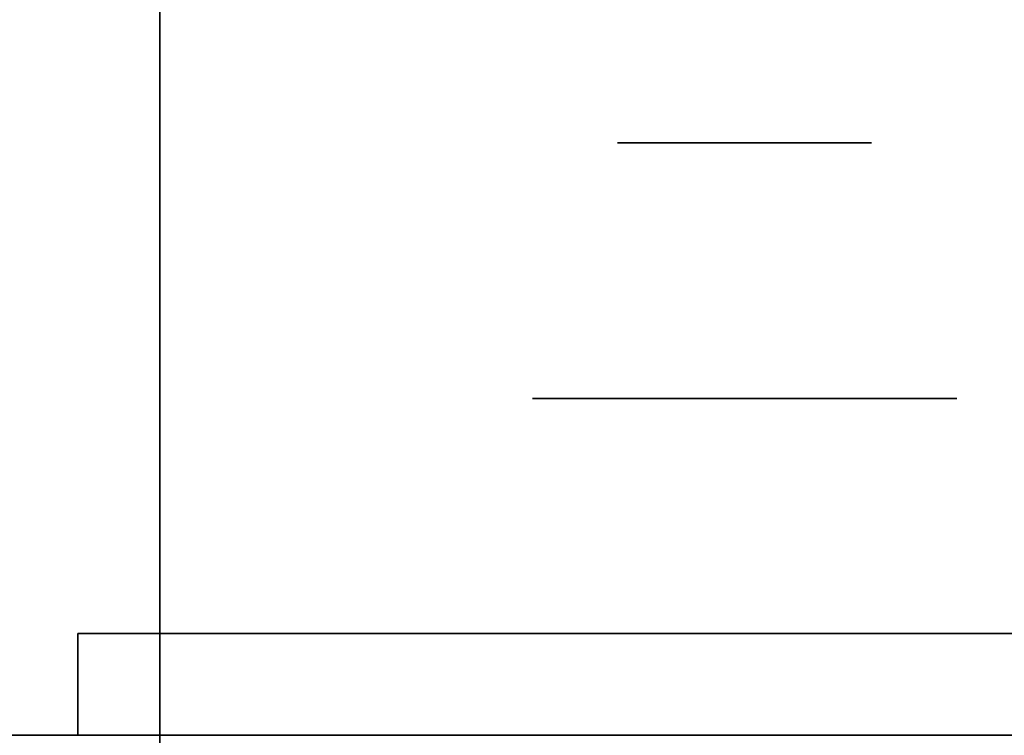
# Model space of a CAD drawing. Extents: x 248.8 to 273, y 2872.5 to 2876.7.
# Tile 625 of 656: x 272.7505 to 272.8125, y 2874.6247 to 2874.6697. Entities that reach past the tile are written whole.
import ezdxf

# ---------------------------------------------------------------- set-up
doc = ezdxf.new("R2010")
doc.units = 0
doc.header["$LTSCALE"] = 150
doc.header["$MEASUREMENT"] = 0
doc.layers.add('3DFACE_BOLT', color=7, linetype='CONTINUOUS')
doc.layers.add('3DFACE_SHAPE', color=7, linetype='CONTINUOUS')

msp = doc.modelspace()

# ---------------------------------------------------------------- linework, layer by layer
at = {"layer": '3DFACE_BOLT', "color": 1}
for points, invisible_edges in [([(272.788578, 2874.611967, -0.137472), (272.788187, 2874.611967, -0.135), (272.788578, 2874.661967, -0.137472)], 14), ([(272.788578, 2874.661967, -0.137472), (272.788187, 2874.611967, -0.135), (272.788187, 2874.661967, -0.135)], 3), ([(272.788187, 2874.611967, -0.135), (272.788578, 2874.611967, -0.132528), (272.788187, 2874.661967, -0.135)], 14), ([(272.788187, 2874.661967, -0.135), (272.788578, 2874.611967, -0.132528), (272.788578, 2874.661967, -0.132528)], 3), ([(272.788578, 2874.661967, -0.137472), (272.788187, 2874.661967, -0.135), (272.788578, 2874.661967, -0.132528)], 12), ([(272.788578, 2874.611967, -0.067472), (272.788187, 2874.611967, -0.065), (272.788578, 2874.661967, -0.067472)], 14), ([(272.788578, 2874.661967, -0.067472), (272.788187, 2874.611967, -0.065), (272.788187, 2874.661967, -0.065)], 3), ([(272.788187, 2874.611967, -0.065), (272.788578, 2874.611967, -0.062528), (272.788187, 2874.661967, -0.065)], 14), ([(272.788187, 2874.661967, -0.065), (272.788578, 2874.611967, -0.062528), (272.788578, 2874.661967, -0.062528)], 3), ([(272.788578, 2874.661967, -0.067472), (272.788187, 2874.661967, -0.065), (272.788578, 2874.661967, -0.062528)], 12), ([(272.789715, 2874.611967, -0.139702), (272.788578, 2874.611967, -0.137472), (272.789715, 2874.661967, -0.139702)], 14), ([(272.789715, 2874.661967, -0.139702), (272.788578, 2874.611967, -0.137472), (272.788578, 2874.661967, -0.137472)], 3), ([(272.788578, 2874.611967, -0.132528), (272.789715, 2874.611967, -0.130298), (272.788578, 2874.661967, -0.132528)], 14), ([(272.788578, 2874.661967, -0.132528), (272.789715, 2874.611967, -0.130298), (272.789715, 2874.661967, -0.130298)], 3), ([(272.789715, 2874.661967, -0.139702), (272.788578, 2874.661967, -0.137472), (272.789715, 2874.661967, -0.130298)], 14), ([(272.789715, 2874.661967, -0.130298), (272.788578, 2874.661967, -0.137472), (272.788578, 2874.661967, -0.132528)], 3), ([(272.789715, 2874.611967, -0.069702), (272.788578, 2874.611967, -0.067472), (272.789715, 2874.661967, -0.069702)], 14), ([(272.789715, 2874.661967, -0.069702), (272.788578, 2874.611967, -0.067472), (272.788578, 2874.661967, -0.067472)], 3), ([(272.788578, 2874.611967, -0.062528), (272.789715, 2874.611967, -0.060298), (272.788578, 2874.661967, -0.062528)], 14), ([(272.788578, 2874.661967, -0.062528), (272.789715, 2874.611967, -0.060298), (272.789715, 2874.661967, -0.060298)], 3), ([(272.789715, 2874.661967, -0.069702), (272.788578, 2874.661967, -0.067472), (272.789715, 2874.661967, -0.060298)], 14), ([(272.789715, 2874.661967, -0.060298), (272.788578, 2874.661967, -0.067472), (272.788578, 2874.661967, -0.062528)], 3), ([(272.791485, 2874.611967, -0.141472), (272.789715, 2874.611967, -0.139702), (272.791485, 2874.661967, -0.141472)], 14), ([(272.791485, 2874.661967, -0.141472), (272.789715, 2874.611967, -0.139702), (272.789715, 2874.661967, -0.139702)], 3), ([(272.789715, 2874.611967, -0.130298), (272.791485, 2874.611967, -0.128528), (272.789715, 2874.661967, -0.130298)], 14), ([(272.789715, 2874.661967, -0.130298), (272.791485, 2874.611967, -0.128528), (272.791485, 2874.661967, -0.128528)], 3), ([(272.791485, 2874.661967, -0.141472), (272.789715, 2874.661967, -0.139702), (272.791485, 2874.661967, -0.128528)], 14), ([(272.791485, 2874.661967, -0.128528), (272.789715, 2874.661967, -0.139702), (272.789715, 2874.661967, -0.130298)], 3), ([(272.791485, 2874.611967, -0.071472), (272.789715, 2874.611967, -0.069702), (272.791485, 2874.661967, -0.071472)], 14), ([(272.791485, 2874.661967, -0.071472), (272.789715, 2874.611967, -0.069702), (272.789715, 2874.661967, -0.069702)], 3), ([(272.789715, 2874.611967, -0.060298), (272.791485, 2874.611967, -0.058528), (272.789715, 2874.661967, -0.060298)], 14), ([(272.789715, 2874.661967, -0.060298), (272.791485, 2874.611967, -0.058528), (272.791485, 2874.661967, -0.058528)], 3), ([(272.791485, 2874.661967, -0.071472), (272.789715, 2874.661967, -0.069702), (272.791485, 2874.661967, -0.058528)], 14), ([(272.791485, 2874.661967, -0.058528), (272.789715, 2874.661967, -0.069702), (272.789715, 2874.661967, -0.060298)], 3), ([(272.793715, 2874.611967, -0.142608), (272.791485, 2874.611967, -0.141472), (272.793715, 2874.661967, -0.142608)], 14), ([(272.793715, 2874.661967, -0.142608), (272.791485, 2874.611967, -0.141472), (272.791485, 2874.661967, -0.141472)], 3), ([(272.791485, 2874.611967, -0.128528), (272.793715, 2874.611967, -0.127392), (272.791485, 2874.661967, -0.128528)], 14), ([(272.791485, 2874.661967, -0.128528), (272.793715, 2874.611967, -0.127392), (272.793715, 2874.661967, -0.127392)], 3), ([(272.793715, 2874.661967, -0.142608), (272.791485, 2874.661967, -0.141472), (272.793715, 2874.661967, -0.127392)], 14), ([(272.793715, 2874.661967, -0.127392), (272.791485, 2874.661967, -0.141472), (272.791485, 2874.661967, -0.128528)], 3), ([(272.793715, 2874.611967, -0.072608), (272.791485, 2874.611967, -0.071472), (272.793715, 2874.661967, -0.072608)], 14), ([(272.793715, 2874.661967, -0.072608), (272.791485, 2874.611967, -0.071472), (272.791485, 2874.661967, -0.071472)], 3), ([(272.791485, 2874.611967, -0.058528), (272.793715, 2874.611967, -0.057392), (272.791485, 2874.661967, -0.058528)], 14), ([(272.791485, 2874.661967, -0.058528), (272.793715, 2874.611967, -0.057392), (272.793715, 2874.661967, -0.057392)], 3), ([(272.793715, 2874.661967, -0.072608), (272.791485, 2874.661967, -0.071472), (272.793715, 2874.661967, -0.057392)], 14), ([(272.793715, 2874.661967, -0.057392), (272.791485, 2874.661967, -0.071472), (272.791485, 2874.661967, -0.058528)], 3), ([(272.796187, 2874.611967, -0.143), (272.793715, 2874.611967, -0.142608), (272.796187, 2874.661967, -0.143)], 14), ([(272.796187, 2874.661967, -0.143), (272.793715, 2874.611967, -0.142608), (272.793715, 2874.661967, -0.142608)], 3), ([(272.793715, 2874.611967, -0.127392), (272.796187, 2874.611967, -0.127), (272.793715, 2874.661967, -0.127392)], 14), ([(272.793715, 2874.661967, -0.127392), (272.796187, 2874.611967, -0.127), (272.796187, 2874.661967, -0.127)], 3), ([(272.796187, 2874.661967, -0.143), (272.793715, 2874.661967, -0.142608), (272.796187, 2874.661967, -0.127)], 14), ([(272.796187, 2874.661967, -0.127), (272.793715, 2874.661967, -0.142608), (272.793715, 2874.661967, -0.127392)], 3), ([(272.796187, 2874.611967, -0.073), (272.793715, 2874.611967, -0.072608), (272.796187, 2874.661967, -0.073)], 14), ([(272.796187, 2874.661967, -0.073), (272.793715, 2874.611967, -0.072608), (272.793715, 2874.661967, -0.072608)], 3), ([(272.793715, 2874.611967, -0.057392), (272.796187, 2874.611967, -0.057), (272.793715, 2874.661967, -0.057392)], 14), ([(272.793715, 2874.661967, -0.057392), (272.796187, 2874.611967, -0.057), (272.796187, 2874.661967, -0.057)], 3), ([(272.796187, 2874.661967, -0.073), (272.793715, 2874.661967, -0.072608), (272.796187, 2874.661967, -0.057)], 14), ([(272.796187, 2874.661967, -0.057), (272.793715, 2874.661967, -0.072608), (272.793715, 2874.661967, -0.057392)], 3), ([(272.798659, 2874.611967, -0.142608), (272.796187, 2874.611967, -0.143), (272.798659, 2874.661967, -0.142608)], 14), ([(272.798659, 2874.661967, -0.142608), (272.796187, 2874.611967, -0.143), (272.796187, 2874.661967, -0.143)], 3), ([(272.796187, 2874.611967, -0.127), (272.798659, 2874.611967, -0.127392), (272.796187, 2874.661967, -0.127)], 14), ([(272.796187, 2874.661967, -0.127), (272.798659, 2874.611967, -0.127392), (272.798659, 2874.661967, -0.127392)], 3), ([(272.798659, 2874.661967, -0.142608), (272.796187, 2874.661967, -0.143), (272.798659, 2874.661967, -0.127392)], 14), ([(272.798659, 2874.661967, -0.127392), (272.796187, 2874.661967, -0.143), (272.796187, 2874.661967, -0.127)], 3), ([(272.798659, 2874.611967, -0.072608), (272.796187, 2874.611967, -0.073), (272.798659, 2874.661967, -0.072608)], 14), ([(272.798659, 2874.661967, -0.072608), (272.796187, 2874.611967, -0.073), (272.796187, 2874.661967, -0.073)], 3), ([(272.796187, 2874.611967, -0.057), (272.798659, 2874.611967, -0.057392), (272.796187, 2874.661967, -0.057)], 14), ([(272.796187, 2874.661967, -0.057), (272.798659, 2874.611967, -0.057392), (272.798659, 2874.661967, -0.057392)], 3), ([(272.798659, 2874.661967, -0.072608), (272.796187, 2874.661967, -0.073), (272.798659, 2874.661967, -0.057392)], 14), ([(272.798659, 2874.661967, -0.057392), (272.796187, 2874.661967, -0.073), (272.796187, 2874.661967, -0.057)], 3), ([(272.800889, 2874.611967, -0.141472), (272.798659, 2874.611967, -0.142608), (272.800889, 2874.661967, -0.141472)], 14), ([(272.800889, 2874.661967, -0.141472), (272.798659, 2874.611967, -0.142608), (272.798659, 2874.661967, -0.142608)], 3), ([(272.798659, 2874.611967, -0.127392), (272.800889, 2874.611967, -0.128528), (272.798659, 2874.661967, -0.127392)], 14), ([(272.798659, 2874.661967, -0.127392), (272.800889, 2874.611967, -0.128528), (272.800889, 2874.661967, -0.128528)], 3), ([(272.800889, 2874.661967, -0.141472), (272.798659, 2874.661967, -0.142608), (272.800889, 2874.661967, -0.128528)], 14), ([(272.800889, 2874.661967, -0.128528), (272.798659, 2874.661967, -0.142608), (272.798659, 2874.661967, -0.127392)], 3), ([(272.800889, 2874.611967, -0.071472), (272.798659, 2874.611967, -0.072608), (272.800889, 2874.661967, -0.071472)], 14), ([(272.800889, 2874.661967, -0.071472), (272.798659, 2874.611967, -0.072608), (272.798659, 2874.661967, -0.072608)], 3), ([(272.798659, 2874.611967, -0.057392), (272.800889, 2874.611967, -0.058528), (272.798659, 2874.661967, -0.057392)], 14), ([(272.798659, 2874.661967, -0.057392), (272.800889, 2874.611967, -0.058528), (272.800889, 2874.661967, -0.058528)], 3), ([(272.800889, 2874.661967, -0.071472), (272.798659, 2874.661967, -0.072608), (272.800889, 2874.661967, -0.058528)], 14), ([(272.800889, 2874.661967, -0.058528), (272.798659, 2874.661967, -0.072608), (272.798659, 2874.661967, -0.057392)], 3), ([(272.802659, 2874.611967, -0.139702), (272.800889, 2874.611967, -0.141472), (272.802659, 2874.661967, -0.139702)], 14), ([(272.802659, 2874.661967, -0.139702), (272.800889, 2874.611967, -0.141472), (272.800889, 2874.661967, -0.141472)], 3), ([(272.800889, 2874.611967, -0.128528), (272.802659, 2874.611967, -0.130298), (272.800889, 2874.661967, -0.128528)], 14), ([(272.800889, 2874.661967, -0.128528), (272.802659, 2874.611967, -0.130298), (272.802659, 2874.661967, -0.130298)], 3), ([(272.802659, 2874.661967, -0.139702), (272.800889, 2874.661967, -0.141472), (272.802659, 2874.661967, -0.130298)], 14), ([(272.802659, 2874.661967, -0.130298), (272.800889, 2874.661967, -0.141472), (272.800889, 2874.661967, -0.128528)], 3), ([(272.802659, 2874.611967, -0.069702), (272.800889, 2874.611967, -0.071472), (272.802659, 2874.661967, -0.069702)], 14), ([(272.802659, 2874.661967, -0.069702), (272.800889, 2874.611967, -0.071472), (272.800889, 2874.661967, -0.071472)], 3), ([(272.800889, 2874.611967, -0.058528), (272.802659, 2874.611967, -0.060298), (272.800889, 2874.661967, -0.058528)], 14), ([(272.800889, 2874.661967, -0.058528), (272.802659, 2874.611967, -0.060298), (272.802659, 2874.661967, -0.060298)], 3), ([(272.802659, 2874.661967, -0.069702), (272.800889, 2874.661967, -0.071472), (272.802659, 2874.661967, -0.060298)], 14), ([(272.802659, 2874.661967, -0.060298), (272.800889, 2874.661967, -0.071472), (272.800889, 2874.661967, -0.058528)], 3), ([(272.803795, 2874.611967, -0.137472), (272.802659, 2874.611967, -0.139702), (272.803795, 2874.661967, -0.137472)], 14), ([(272.803795, 2874.661967, -0.137472), (272.802659, 2874.611967, -0.139702), (272.802659, 2874.661967, -0.139702)], 3), ([(272.802659, 2874.611967, -0.130298), (272.803795, 2874.611967, -0.132528), (272.802659, 2874.661967, -0.130298)], 14), ([(272.802659, 2874.661967, -0.130298), (272.803795, 2874.611967, -0.132528), (272.803795, 2874.661967, -0.132528)], 3), ([(272.803795, 2874.661967, -0.137472), (272.802659, 2874.661967, -0.139702), (272.803795, 2874.661967, -0.132528)], 14), ([(272.803795, 2874.661967, -0.132528), (272.802659, 2874.661967, -0.139702), (272.802659, 2874.661967, -0.130298)], 3), ([(272.803795, 2874.611967, -0.067472), (272.802659, 2874.611967, -0.069702), (272.803795, 2874.661967, -0.067472)], 14), ([(272.803795, 2874.661967, -0.067472), (272.802659, 2874.611967, -0.069702), (272.802659, 2874.661967, -0.069702)], 3), ([(272.802659, 2874.611967, -0.060298), (272.803795, 2874.611967, -0.062528), (272.802659, 2874.661967, -0.060298)], 14), ([(272.802659, 2874.661967, -0.060298), (272.803795, 2874.611967, -0.062528), (272.803795, 2874.661967, -0.062528)], 3), ([(272.803795, 2874.661967, -0.067472), (272.802659, 2874.661967, -0.069702), (272.803795, 2874.661967, -0.062528)], 14), ([(272.803795, 2874.661967, -0.062528), (272.802659, 2874.661967, -0.069702), (272.802659, 2874.661967, -0.060298)], 3), ([(272.804187, 2874.611967, -0.135), (272.803795, 2874.611967, -0.137472), (272.804187, 2874.661967, -0.135)], 14), ([(272.804187, 2874.661967, -0.135), (272.803795, 2874.611967, -0.137472), (272.803795, 2874.661967, -0.137472)], 3), ([(272.803795, 2874.611967, -0.132528), (272.804187, 2874.611967, -0.135), (272.803795, 2874.661967, -0.132528)], 14), ([(272.803795, 2874.661967, -0.132528), (272.804187, 2874.611967, -0.135), (272.804187, 2874.661967, -0.135)], 3), ([(272.804187, 2874.661967, -0.135), (272.803795, 2874.661967, -0.137472), (272.803795, 2874.661967, -0.132528)], 2), ([(272.804187, 2874.611967, -0.065), (272.803795, 2874.611967, -0.067472), (272.804187, 2874.661967, -0.065)], 14), ([(272.804187, 2874.661967, -0.065), (272.803795, 2874.611967, -0.067472), (272.803795, 2874.661967, -0.067472)], 3), ([(272.803795, 2874.611967, -0.062528), (272.804187, 2874.611967, -0.065), (272.803795, 2874.661967, -0.062528)], 14), ([(272.803795, 2874.661967, -0.062528), (272.804187, 2874.611967, -0.065), (272.804187, 2874.661967, -0.065)], 3), ([(272.804187, 2874.661967, -0.065), (272.803795, 2874.661967, -0.067472), (272.803795, 2874.661967, -0.062528)], 2), ([(272.789499, 2874.631067, -0.146583), (272.782812, 2874.631067, -0.135), (272.789499, 2874.645867, -0.146583)], 14), ([(272.789499, 2874.645867, -0.146583), (272.782812, 2874.631067, -0.135), (272.782812, 2874.645867, -0.135)], 3), ([(272.782812, 2874.631067, -0.135), (272.789499, 2874.631067, -0.123417), (272.782812, 2874.645867, -0.135)], 14), ([(272.782812, 2874.645867, -0.135), (272.789499, 2874.631067, -0.123417), (272.789499, 2874.645867, -0.123417)], 3), ([(272.789499, 2874.645867, -0.146583), (272.782812, 2874.645867, -0.135), (272.789499, 2874.645867, -0.123417)], 12), ([(272.789499, 2874.631067, -0.076583), (272.782812, 2874.631067, -0.065), (272.789499, 2874.645867, -0.076583)], 14), ([(272.789499, 2874.645867, -0.076583), (272.782812, 2874.631067, -0.065), (272.782812, 2874.645867, -0.065)], 3), ([(272.782812, 2874.631067, -0.065), (272.789499, 2874.631067, -0.053417), (272.782812, 2874.645867, -0.065)], 14), ([(272.782812, 2874.645867, -0.065), (272.789499, 2874.631067, -0.053417), (272.789499, 2874.645867, -0.053417)], 3), ([(272.789499, 2874.645867, -0.076583), (272.782812, 2874.645867, -0.065), (272.789499, 2874.645867, -0.053417)], 12), ([(272.802874, 2874.631067, -0.146583), (272.789499, 2874.631067, -0.146583), (272.802874, 2874.645867, -0.146583)], 14), ([(272.802874, 2874.645867, -0.146583), (272.789499, 2874.631067, -0.146583), (272.789499, 2874.645867, -0.146583)], 3), ([(272.789499, 2874.631067, -0.123417), (272.802874, 2874.631067, -0.123417), (272.789499, 2874.645867, -0.123417)], 14), ([(272.789499, 2874.645867, -0.123417), (272.802874, 2874.631067, -0.123417), (272.802874, 2874.645867, -0.123417)], 3), ([(272.802874, 2874.645867, -0.146583), (272.789499, 2874.645867, -0.146583), (272.802874, 2874.645867, -0.123417)], 14), ([(272.802874, 2874.645867, -0.123417), (272.789499, 2874.645867, -0.146583), (272.789499, 2874.645867, -0.123417)], 3), ([(272.802874, 2874.631067, -0.076583), (272.789499, 2874.631067, -0.076583), (272.802874, 2874.645867, -0.076583)], 14), ([(272.802874, 2874.645867, -0.076583), (272.789499, 2874.631067, -0.076583), (272.789499, 2874.645867, -0.076583)], 3), ([(272.789499, 2874.631067, -0.053417), (272.802874, 2874.631067, -0.053417), (272.789499, 2874.645867, -0.053417)], 14), ([(272.789499, 2874.645867, -0.053417), (272.802874, 2874.631067, -0.053417), (272.802874, 2874.645867, -0.053417)], 3), ([(272.802874, 2874.645867, -0.076583), (272.789499, 2874.645867, -0.076583), (272.802874, 2874.645867, -0.053417)], 14), ([(272.802874, 2874.645867, -0.053417), (272.789499, 2874.645867, -0.076583), (272.789499, 2874.645867, -0.053417)], 3), ([(272.809562, 2874.631067, -0.135), (272.802874, 2874.631067, -0.146583), (272.809562, 2874.645867, -0.135)], 14), ([(272.809562, 2874.645867, -0.135), (272.802874, 2874.631067, -0.146583), (272.802874, 2874.645867, -0.146583)], 3), ([(272.802874, 2874.631067, -0.123417), (272.809562, 2874.631067, -0.135), (272.802874, 2874.645867, -0.123417)], 14), ([(272.802874, 2874.645867, -0.123417), (272.809562, 2874.631067, -0.135), (272.809562, 2874.645867, -0.135)], 3), ([(272.809562, 2874.645867, -0.135), (272.802874, 2874.645867, -0.146583), (272.802874, 2874.645867, -0.123417)], 2), ([(272.809562, 2874.631067, -0.065), (272.802874, 2874.631067, -0.076583), (272.809562, 2874.645867, -0.065)], 14), ([(272.809562, 2874.645867, -0.065), (272.802874, 2874.631067, -0.076583), (272.802874, 2874.645867, -0.076583)], 3), ([(272.802874, 2874.631067, -0.053417), (272.809562, 2874.631067, -0.065), (272.802874, 2874.645867, -0.053417)], 14), ([(272.802874, 2874.645867, -0.053417), (272.809562, 2874.631067, -0.065), (272.809562, 2874.645867, -0.065)], 3), ([(272.809562, 2874.645867, -0.065), (272.802874, 2874.645867, -0.076583), (272.802874, 2874.645867, -0.053417)], 2), ([(272.789499, 2874.631067, -0.123417), (272.782812, 2874.631067, -0.135), (272.789499, 2874.631067, -0.146583)], 12), ([(272.789499, 2874.631067, -0.053417), (272.782812, 2874.631067, -0.065), (272.789499, 2874.631067, -0.076583)], 12), ([(272.802874, 2874.631067, -0.123417), (272.789499, 2874.631067, -0.123417), (272.802874, 2874.631067, -0.146583)], 14), ([(272.802874, 2874.631067, -0.146583), (272.789499, 2874.631067, -0.123417), (272.789499, 2874.631067, -0.146583)], 3), ([(272.802874, 2874.631067, -0.053417), (272.789499, 2874.631067, -0.053417), (272.802874, 2874.631067, -0.076583)], 14), ([(272.802874, 2874.631067, -0.076583), (272.789499, 2874.631067, -0.053417), (272.789499, 2874.631067, -0.076583)], 3), ([(272.809562, 2874.631067, -0.135), (272.802874, 2874.631067, -0.123417), (272.802874, 2874.631067, -0.146583)], 2), ([(272.809562, 2874.631067, -0.065), (272.802874, 2874.631067, -0.053417), (272.802874, 2874.631067, -0.076583)], 2)]:
    msp.add_3dface(points, dxfattribs=dict(at, invisible_edges=invisible_edges))
at = {"layer": '3DFACE_SHAPE', "color": 13}
for points, invisible_edges in [([(272.856187, 2872.521516, -0.1905), (272.856187, 2876.721516, -0.1905), (272.759337, 2872.521516, -0.1905)], 2), ([(272.856187, 2876.721516, -0.1905), (272.759337, 2876.721516, -0.1905), (272.759337, 2872.521516, -0.1905)], 12), ([(272.856187, 2874.684666, -0.0095), (272.856187, 2874.558366, -0.0095), (272.759337, 2876.721516, -0.0095)], 14), ([(272.856187, 2874.558366, -0.0095), (272.856187, 2872.684666, -0.0095), (272.759337, 2876.721516, -0.0095)], 14), ([(272.759337, 2876.721516, -0.0095), (272.856187, 2872.684666, -0.0095), (272.856187, 2872.558366, -0.0095)], 13), ([(272.759337, 2872.521516, -0.0095), (272.759337, 2876.721516, -0.0095), (272.856187, 2872.558366, -0.0095)], 14), ([(272.759337, 2872.521516), (272.759337, 2876.721516), (272.759337, 2872.521516, -0.0095)], 2), ([(272.759337, 2876.721516), (272.759337, 2876.721516, -0.0095), (272.759337, 2872.521516, -0.0095)], 12), ([(272.959337, 2872.521516), (272.959337, 2876.721516), (272.759337, 2872.521516)], 2), ([(272.959337, 2876.721516), (272.759337, 2876.721516), (272.759337, 2872.521516)], 12), ([(272.759337, 2872.521516, -0.2), (272.759337, 2876.721516, -0.2), (272.959337, 2872.521516, -0.2)], 2), ([(272.759337, 2876.721516, -0.2), (272.959337, 2876.721516, -0.2), (272.959337, 2872.521516, -0.2)], 12), ([(272.759337, 2872.521516, -0.1905), (272.759337, 2876.721516, -0.1905), (272.759337, 2872.521516, -0.2)], 2), ([(272.759337, 2876.721516, -0.1905), (272.759337, 2876.721516, -0.2), (272.759337, 2872.521516, -0.2)], 12), ([(270.959337, 2874.521516), (272.759337, 2874.521516), (270.959337, 2874.721516)], 2), ([(272.759337, 2874.521516), (272.759337, 2874.721516), (270.959337, 2874.721516)], 12), ([(270.959337, 2874.721516, -0.0095), (272.759337, 2874.721516, -0.0095), (270.959337, 2874.624666, -0.0095)], 2), ([(272.759337, 2874.721516, -0.0095), (272.759337, 2874.624666, -0.0095), (270.959337, 2874.624666, -0.0095)], 12), ([(270.959337, 2874.624666, -0.1905), (272.759337, 2874.624666, -0.1905), (270.959337, 2874.721516, -0.1905)], 2), ([(272.759337, 2874.624666, -0.1905), (272.759337, 2874.721516, -0.1905), (270.959337, 2874.721516, -0.1905)], 12), ([(270.959337, 2874.721516, -0.2), (272.759337, 2874.721516, -0.2), (270.959337, 2874.521516, -0.2)], 2), ([(272.759337, 2874.721516, -0.2), (272.759337, 2874.521516, -0.2), (270.959337, 2874.521516, -0.2)], 12), ([(272.759337, 2874.521516), (272.759337, 2874.624666, -0.0095), (272.759337, 2874.721516)], 3), ([(272.759337, 2874.624666, -0.0095), (272.759337, 2874.721516, -0.0095), (272.759337, 2874.721516)], 12), ([(272.759337, 2874.721516, -0.1905), (272.759337, 2874.624666, -0.1905), (272.759337, 2874.721516, -0.2)], 2), ([(272.759337, 2874.624666, -0.1905), (272.759337, 2874.618366, -0.1905), (272.759337, 2874.721516, -0.2)], 14), ([(272.759337, 2874.721516, -0.2), (272.759337, 2874.618366, -0.1905), (272.759337, 2874.521516, -0.2)], 3), ([(272.802197, 2874.631067, -0.05899), (272.754187, 2874.631067, -0.03), (272.849787, 2874.631067, -0.03)], 13), ([(272.802197, 2874.631067, -0.05899), (272.796187, 2874.631067, -0.0565), (272.754187, 2874.631067, -0.03)], 14), ([(272.796187, 2874.631067, -0.0565), (272.790176, 2874.631067, -0.05899), (272.754187, 2874.631067, -0.03)], 14), ([(272.754187, 2874.631067, -0.03), (272.790176, 2874.631067, -0.05899), (272.787687, 2874.631067, -0.065)], 13), ([(272.787687, 2874.631067, -0.135), (272.754187, 2874.631067, -0.03), (272.790176, 2874.631067, -0.07101)], 15), ([(272.790176, 2874.631067, -0.07101), (272.754187, 2874.631067, -0.03), (272.787687, 2874.631067, -0.065)], 3), ([(272.754187, 2874.631067, -0.03), (272.787687, 2874.631067, -0.135), (272.754187, 2874.631067, -0.17)], 3), ([(272.787687, 2874.631067, -0.135), (272.790176, 2874.631067, -0.14101), (272.754187, 2874.631067, -0.17)], 14), ([(272.754187, 2874.631067, -0.17), (272.790176, 2874.631067, -0.14101), (272.796187, 2874.631067, -0.17)], 3), ([(272.754187, 2874.631067, -0.17), (272.796187, 2874.631067, -0.17), (272.754187, 2874.624666, -0.17)], 2), ([(272.796187, 2874.631067, -0.17), (272.849787, 2874.631067, -0.17), (272.754187, 2874.624666, -0.17)], 14), ([(272.754187, 2874.624666, -0.17), (272.849787, 2874.631067, -0.17), (272.856187, 2874.624666, -0.17)], 3), ([(272.849787, 2874.631067, -0.03), (272.754187, 2874.624666, -0.03), (272.856187, 2874.624666, -0.03)], 13), ([(272.849787, 2874.631067, -0.03), (272.754187, 2874.631067, -0.03), (272.754187, 2874.624666, -0.03)], 12), ([(272.754187, 2874.624666, -0.17), (272.754187, 2874.624666, -0.03), (272.754187, 2874.631067, -0.17)], 2), ([(272.754187, 2874.624666, -0.03), (272.754187, 2874.631067, -0.03), (272.754187, 2874.631067, -0.17)], 12), ([(272.790176, 2874.631067, -0.12899), (272.787687, 2874.631067, -0.135), (272.790176, 2874.631067, -0.07101)], 14), ([(272.790176, 2874.631067, -0.05899), (272.790176, 2874.624666, -0.05899), (272.787687, 2874.631067, -0.065)], 3), ([(272.790176, 2874.624666, -0.05899), (272.787687, 2874.624666, -0.065), (272.787687, 2874.631067, -0.065)], 14), ([(272.787687, 2874.631067, -0.065), (272.787687, 2874.624666, -0.065), (272.790176, 2874.631067, -0.07101)], 3), ([(272.787687, 2874.624666, -0.065), (272.790176, 2874.624666, -0.07101), (272.790176, 2874.631067, -0.07101)], 14), ([(272.790176, 2874.631067, -0.12899), (272.790176, 2874.624666, -0.12899), (272.787687, 2874.631067, -0.135)], 3), ([(272.790176, 2874.624666, -0.12899), (272.787687, 2874.624666, -0.135), (272.787687, 2874.631067, -0.135)], 14), ([(272.787687, 2874.631067, -0.135), (272.787687, 2874.624666, -0.135), (272.790176, 2874.631067, -0.14101)], 3), ([(272.787687, 2874.624666, -0.135), (272.790176, 2874.624666, -0.14101), (272.790176, 2874.631067, -0.14101)], 14), ([(272.790176, 2874.631067, -0.14101), (272.796187, 2874.631067, -0.1435), (272.796187, 2874.631067, -0.17)], 14), ([(272.790176, 2874.631067, -0.07101), (272.796187, 2874.631067, -0.0735), (272.790176, 2874.631067, -0.12899)], 14), ([(272.790176, 2874.631067, -0.12899), (272.796187, 2874.631067, -0.0735), (272.796187, 2874.631067, -0.1265)], 3), ([(272.796187, 2874.631067, -0.0565), (272.796187, 2874.624666, -0.0565), (272.790176, 2874.631067, -0.05899)], 3), ([(272.796187, 2874.624666, -0.0565), (272.790176, 2874.624666, -0.05899), (272.790176, 2874.631067, -0.05899)], 14), ([(272.790176, 2874.631067, -0.07101), (272.790176, 2874.624666, -0.07101), (272.796187, 2874.631067, -0.0735)], 3), ([(272.790176, 2874.624666, -0.07101), (272.796187, 2874.624666, -0.0735), (272.796187, 2874.631067, -0.0735)], 14), ([(272.796187, 2874.631067, -0.1265), (272.796187, 2874.624666, -0.1265), (272.790176, 2874.631067, -0.12899)], 3), ([(272.796187, 2874.624666, -0.1265), (272.790176, 2874.624666, -0.12899), (272.790176, 2874.631067, -0.12899)], 14), ([(272.790176, 2874.631067, -0.14101), (272.790176, 2874.624666, -0.14101), (272.796187, 2874.631067, -0.1435)], 3), ([(272.790176, 2874.624666, -0.14101), (272.796187, 2874.624666, -0.1435), (272.796187, 2874.631067, -0.1435)], 14), ([(272.796187, 2874.631067, -0.1435), (272.802197, 2874.631067, -0.14101), (272.796187, 2874.631067, -0.17)], 14), ([(272.796187, 2874.631067, -0.17), (272.802197, 2874.631067, -0.14101), (272.849787, 2874.631067, -0.17)], 15), ([(272.796187, 2874.631067, -0.0735), (272.802197, 2874.631067, -0.07101), (272.796187, 2874.631067, -0.1265)], 14), ([(272.796187, 2874.631067, -0.1265), (272.802197, 2874.631067, -0.07101), (272.802197, 2874.631067, -0.12899)], 3), ([(272.802197, 2874.631067, -0.05899), (272.802197, 2874.624666, -0.05899), (272.796187, 2874.631067, -0.0565)], 3), ([(272.802197, 2874.624666, -0.05899), (272.796187, 2874.624666, -0.0565), (272.796187, 2874.631067, -0.0565)], 14), ([(272.796187, 2874.631067, -0.0735), (272.796187, 2874.624666, -0.0735), (272.802197, 2874.631067, -0.07101)], 3), ([(272.796187, 2874.624666, -0.0735), (272.802197, 2874.624666, -0.07101), (272.802197, 2874.631067, -0.07101)], 14), ([(272.802197, 2874.631067, -0.12899), (272.802197, 2874.624666, -0.12899), (272.796187, 2874.631067, -0.1265)], 3), ([(272.802197, 2874.624666, -0.12899), (272.796187, 2874.624666, -0.1265), (272.796187, 2874.631067, -0.1265)], 14), ([(272.796187, 2874.631067, -0.1435), (272.796187, 2874.624666, -0.1435), (272.802197, 2874.631067, -0.14101)], 3), ([(272.796187, 2874.624666, -0.1435), (272.802197, 2874.624666, -0.14101), (272.802197, 2874.631067, -0.14101)], 14), ([(272.802197, 2874.631067, -0.14101), (272.804687, 2874.631067, -0.135), (272.849787, 2874.631067, -0.17)], 14), ([(272.849787, 2874.631067, -0.17), (272.804687, 2874.631067, -0.135), (272.802197, 2874.631067, -0.12899)], 13), ([(272.802197, 2874.631067, -0.07101), (272.804687, 2874.631067, -0.065), (272.802197, 2874.631067, -0.12899)], 14), ([(272.802197, 2874.631067, -0.12899), (272.804687, 2874.631067, -0.065), (272.849787, 2874.631067, -0.17)], 15), ([(272.804687, 2874.631067, -0.065), (272.802197, 2874.631067, -0.05899), (272.849787, 2874.631067, -0.17)], 14), ([(272.849787, 2874.631067, -0.17), (272.802197, 2874.631067, -0.05899), (272.849787, 2874.631067, -0.03)], 3), ([(272.802197, 2874.631067, -0.07101), (272.802197, 2874.624666, -0.07101), (272.804687, 2874.631067, -0.065)], 3), ([(272.802197, 2874.624666, -0.07101), (272.804687, 2874.624666, -0.065), (272.804687, 2874.631067, -0.065)], 14), ([(272.804687, 2874.631067, -0.065), (272.804687, 2874.624666, -0.065), (272.802197, 2874.631067, -0.05899)], 3), ([(272.804687, 2874.624666, -0.065), (272.802197, 2874.624666, -0.05899), (272.802197, 2874.631067, -0.05899)], 14), ([(272.802197, 2874.631067, -0.14101), (272.802197, 2874.624666, -0.14101), (272.804687, 2874.631067, -0.135)], 3), ([(272.802197, 2874.624666, -0.14101), (272.804687, 2874.624666, -0.135), (272.804687, 2874.631067, -0.135)], 14), ([(272.804687, 2874.631067, -0.135), (272.804687, 2874.624666, -0.135), (272.802197, 2874.631067, -0.12899)], 3), ([(272.804687, 2874.624666, -0.135), (272.802197, 2874.624666, -0.12899), (272.802197, 2874.631067, -0.12899)], 14), ([(272.856187, 2874.624666, -0.17), (272.790176, 2874.624666, -0.14101), (272.754187, 2874.624666, -0.17)], 3), ([(272.790176, 2874.624666, -0.14101), (272.787687, 2874.624666, -0.135), (272.754187, 2874.624666, -0.17)], 14), ([(272.754187, 2874.624666, -0.17), (272.787687, 2874.624666, -0.135), (272.790176, 2874.624666, -0.12899)], 13), ([(272.790176, 2874.624666, -0.12899), (272.787687, 2874.624666, -0.065), (272.754187, 2874.624666, -0.17)], 15), ([(272.787687, 2874.624666, -0.065), (272.754187, 2874.624666, -0.03), (272.754187, 2874.624666, -0.17)], 13), ([(272.787687, 2874.624666, -0.065), (272.790176, 2874.624666, -0.05899), (272.754187, 2874.624666, -0.03)], 14), ([(272.790176, 2874.624666, -0.05899), (272.796187, 2874.624666, -0.0565), (272.754187, 2874.624666, -0.03)], 14), ([(272.754187, 2874.624666, -0.03), (272.796187, 2874.624666, -0.0565), (272.802197, 2874.624666, -0.05899)], 13), ([(272.754187, 2874.624666, -0.03), (272.802197, 2874.624666, -0.05899), (272.856187, 2874.624666, -0.03)], 3), ([(272.790176, 2874.624666, -0.07101), (272.787687, 2874.624666, -0.065), (272.790176, 2874.624666, -0.12899)], 14), ([(272.796187, 2874.624666, -0.1435), (272.790176, 2874.624666, -0.14101), (272.856187, 2874.624666, -0.17)], 14), ([(272.796187, 2874.624666, -0.0735), (272.790176, 2874.624666, -0.07101), (272.796187, 2874.624666, -0.1265)], 14), ([(272.796187, 2874.624666, -0.1265), (272.790176, 2874.624666, -0.07101), (272.790176, 2874.624666, -0.12899)], 3), ([(272.802197, 2874.624666, -0.14101), (272.796187, 2874.624666, -0.1435), (272.856187, 2874.624666, -0.135)], 14), ([(272.856187, 2874.624666, -0.135), (272.796187, 2874.624666, -0.1435), (272.856187, 2874.624666, -0.17)], 15), ([(272.802197, 2874.624666, -0.07101), (272.796187, 2874.624666, -0.0735), (272.802197, 2874.624666, -0.12899)], 14), ([(272.796187, 2874.624666, -0.0735), (272.796187, 2874.624666, -0.1265), (272.802197, 2874.624666, -0.12899)], 13), ([(272.804687, 2874.624666, -0.135), (272.802197, 2874.624666, -0.14101), (272.856187, 2874.624666, -0.135)], 14), ([(272.856187, 2874.624666, -0.03), (272.802197, 2874.624666, -0.05899), (272.856187, 2874.624666, -0.065)], 3), ([(272.802197, 2874.624666, -0.05899), (272.804687, 2874.624666, -0.065), (272.856187, 2874.624666, -0.065)], 14), ([(272.802197, 2874.624666, -0.12899), (272.804687, 2874.624666, -0.135), (272.802197, 2874.624666, -0.07101)], 14), ([(272.804687, 2874.624666, -0.135), (272.856187, 2874.624666, -0.135), (272.802197, 2874.624666, -0.07101)], 15), ([(272.802197, 2874.624666, -0.07101), (272.856187, 2874.624666, -0.135), (272.804687, 2874.624666, -0.065)], 3), ([(272.856187, 2874.624666, -0.135), (272.856187, 2874.624666, -0.065), (272.804687, 2874.624666, -0.065)], 14)]:
    msp.add_3dface(points, dxfattribs=dict(at, invisible_edges=invisible_edges))

doc.saveas('drawing.dxf')
